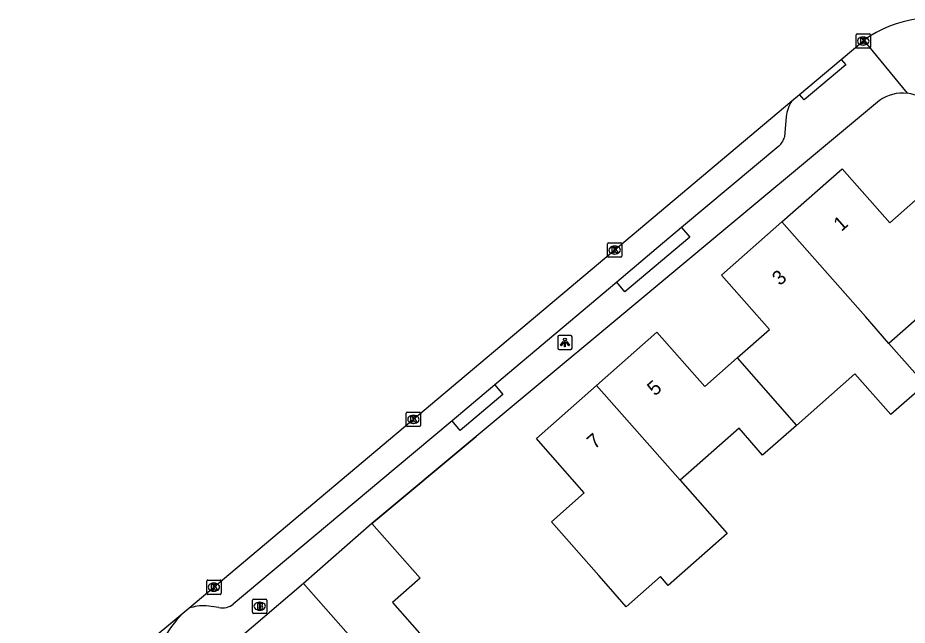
# Model space of a CAD drawing. Extents: x 157321 to 158827, y 386650 to 388532.
# Drawn here: x 157596.1 to 157658.2, y 387912.1 to 387954.5 of the extents above; entities that cross this region are included whole.
import ezdxf

# ---------------------------------------------------------------- set-up
doc = ezdxf.new("R2010")
doc.units = 0
for name, color, linetype in [('IMGEO_Brandkraan', 7, 'Continuous'), ('IMGEO_Kolk', 7, 'Continuous'), ('IMGEO_Lichtpunt', 7, 'Continuous'), ('IMGEO_Muur', 7, 'Continuous'), ('IMGEO_Pand', 7, 'Continuous'), ('IMGEO_Pand_nummerreeks', 7, 'Continuous'), ('IMGEO_Rijbaan_lokaal_open', 7, 'Continuous'), ('IMGEO_Voetpad_open', 7, 'Continuous')]:
    doc.layers.add(name, color=color, linetype=linetype)

msp = doc.modelspace()

# ---------------------------------------------------------------- linework, layer by layer
at = {"layer": 'IMGEO_Brandkraan'}
for p, q in [((157612.589, 387913.91), (157613.441, 387913.91)), ((157612.514, 387912.984), (157612.514, 387913.836)), ((157613.002, 387913.69), (157613.027, 387913.69)), ((157613.515, 387913.836), (157613.515, 387912.984)), ((157613.441, 387912.91), (157612.589, 387912.91)), ((157613.025, 387913.13), (157613, 387913.13))]:
    msp.add_line(p, q, dxfattribs=at)
for points in [[(157612.589, 387913.91), (157613.441, 387913.91)], [(157612.514, 387912.984), (157612.514, 387913.836)], [(157612.862, 387913.61), (157612.862, 387913.21), (157613.075, 387913.21)], [(157613.093, 387913.61), (157612.862, 387913.61)], [(157613.041, 387913.529), (157612.987, 387913.529), (157612.987, 387913.453)], [(157612.987, 387913.453), (157613.04, 387913.453)], [(157613.049, 387913.377), (157612.987, 387913.377), (157612.987, 387913.296)], [(157612.987, 387913.296), (157613.049, 387913.296)], [(157613.515, 387913.836), (157613.515, 387912.984)], [(157613.441, 387912.91), (157612.589, 387912.91)]]:
    msp.add_lwpolyline(points, dxfattribs=at)
for centre, radius, start, end in [((157612.591, 387913.834), 0.0765, 91.55205, 178.44795), ((157612.591, 387913.834), 0.0765, 91.55205, 178.44795), ((157613.439, 387913.834), 0.0765, 1.55205, 88.44795), ((157613.439, 387913.834), 0.0765, 1.55205, 88.44795), ((157613.042, 387913.491), 0.0379, 267.82845, 90.93552), ((157613.05, 387913.336), 0.0404, 269.87594, 90.50774), ((157613.097, 387913.465), 0.145, 59.4692, 91.53667), ((157613.122, 387913.512), 0.0922, 285.51372, 58.15012), ((157613.127, 387913.32), 0.105, 301.31148, 78.98903), ((157612.591, 387912.986), 0.0765, 181.55205, 268.44795), ((157612.591, 387912.986), 0.0765, 181.55205, 268.44795), ((157613.081, 387913.461), 0.251, 268.66757, 293.53466), ((157613.439, 387912.986), 0.0765, 271.55205, 358.44795), ((157613.439, 387912.986), 0.0765, 271.55205, 358.44795)]:
    msp.add_arc(centre, radius, start, end, dxfattribs=at)
for centre, major_axis, ratio, start_param, end_param in [((157613.001, 387913.41), (-0.387, 0.002), 0.722429, 4.712389, 7.853982), ((157613.026, 387913.41), (-0.39, 0.002), 0.717154, 1.570796, 4.712389)]:
    msp.add_ellipse(centre, major_axis=major_axis, ratio=ratio, start_param=start_param, end_param=end_param, dxfattribs=at)
at = {"layer": 'IMGEO_Kolk'}
for p, q in [((157654.663, 387952.434), (157654.663, 387953.286)), ((157654.738, 387953.36), (157655.59, 387953.36)), ((157655.151, 387953.14), (157655.176, 387953.14)), ((157655.664, 387953.286), (157655.664, 387952.434)), ((157655.174, 387952.58), (157655.149, 387952.58)), ((157655.59, 387952.36), (157654.738, 387952.36)), ((157637.378, 387938.771), (157638.23, 387938.771)), ((157637.303, 387937.845), (157637.303, 387938.697)), ((157637.791, 387938.551), (157637.816, 387938.551)), ((157638.304, 387938.697), (157638.304, 387937.845)), ((157638.23, 387937.771), (157637.378, 387937.771)), ((157637.814, 387937.991), (157637.789, 387937.991)), ((157623.324, 387926.953), (157624.176, 387926.953)), ((157623.249, 387926.027), (157623.249, 387926.879)), ((157623.737, 387926.733), (157623.762, 387926.733)), ((157624.25, 387926.879), (157624.25, 387926.027)), ((157624.176, 387925.953), (157623.324, 387925.953)), ((157623.76, 387926.173), (157623.735, 387926.173)), ((157609.319, 387914.313), (157609.319, 387915.165)), ((157609.394, 387915.239), (157610.246, 387915.239)), ((157610.32, 387915.165), (157610.32, 387914.313)), ((157609.807, 387915.019), (157609.832, 387915.019)), ((157610.246, 387914.239), (157609.394, 387914.239)), ((157609.83, 387914.459), (157609.805, 387914.459))]:
    msp.add_line(p, q, dxfattribs=at)
for points in [[(157654.663, 387952.434), (157654.663, 387953.286)], [(157654.738, 387953.36), (157655.59, 387953.36)], [(157654.984, 387953.06), (157655.107, 387953.06), (157655.107, 387952.909), (157655.237, 387953.06), (157655.401, 387953.06), (157655.255, 387952.909), (157655.408, 387952.66), (157655.256, 387952.66), (157655.171, 387952.824), (157655.107, 387952.757), (157655.107, 387952.66), (157654.984, 387952.66), (157654.984, 387953.06)], [(157655.664, 387953.286), (157655.664, 387952.434)], [(157655.59, 387952.36), (157654.738, 387952.36)], [(157637.378, 387938.771), (157638.23, 387938.771)], [(157637.303, 387937.845), (157637.303, 387938.697)], [(157637.624, 387938.471), (157637.747, 387938.471), (157637.747, 387938.32), (157637.877, 387938.471), (157638.041, 387938.471), (157637.895, 387938.32), (157638.048, 387938.071), (157637.896, 387938.071), (157637.811, 387938.235), (157637.747, 387938.168), (157637.747, 387938.071), (157637.624, 387938.071), (157637.624, 387938.471)], [(157638.304, 387938.697), (157638.304, 387937.845)], [(157638.23, 387937.771), (157637.378, 387937.771)], [(157623.324, 387926.953), (157624.176, 387926.953)], [(157623.249, 387926.027), (157623.249, 387926.879)], [(157623.57, 387926.653), (157623.693, 387926.653), (157623.693, 387926.502), (157623.823, 387926.653), (157623.987, 387926.653), (157623.841, 387926.502), (157623.994, 387926.253), (157623.842, 387926.253), (157623.757, 387926.417), (157623.693, 387926.35), (157623.693, 387926.253), (157623.57, 387926.253), (157623.57, 387926.653)], [(157624.25, 387926.879), (157624.25, 387926.027)], [(157624.176, 387925.953), (157623.324, 387925.953)], [(157609.319, 387914.313), (157609.319, 387915.165)], [(157609.394, 387915.239), (157610.246, 387915.239)], [(157610.32, 387915.165), (157610.32, 387914.313)], [(157609.64, 387914.939), (157609.763, 387914.939), (157609.763, 387914.788), (157609.893, 387914.939), (157610.057, 387914.939), (157609.911, 387914.788), (157610.064, 387914.539), (157609.912, 387914.539), (157609.827, 387914.703), (157609.763, 387914.636), (157609.763, 387914.539), (157609.64, 387914.539), (157609.64, 387914.939)], [(157610.246, 387914.239), (157609.394, 387914.239)]]:
    msp.add_lwpolyline(points, dxfattribs=at)
for centre, start, end in [((157654.74, 387953.284), 91.55205, 178.44795), ((157654.74, 387953.284), 91.55205, 178.44795), ((157655.588, 387953.284), 1.55205, 88.44795), ((157655.588, 387953.284), 1.55205, 88.44795), ((157654.74, 387952.436), 181.55205, 268.44795), ((157654.74, 387952.436), 181.55205, 268.44795), ((157655.588, 387952.436), 271.55205, 358.44795), ((157655.588, 387952.436), 271.55205, 358.44795), ((157637.38, 387938.695), 91.55205, 178.44795), ((157637.38, 387938.695), 91.55205, 178.44795), ((157638.228, 387938.695), 1.55205, 88.44795), ((157638.228, 387938.695), 1.55205, 88.44795), ((157637.38, 387937.847), 181.55205, 268.44795), ((157637.38, 387937.847), 181.55205, 268.44795), ((157638.228, 387937.847), 271.55205, 358.44795), ((157638.228, 387937.847), 271.55205, 358.44795), ((157623.326, 387926.877), 91.55205, 178.44795), ((157623.326, 387926.877), 91.55205, 178.44795), ((157624.174, 387926.877), 1.55205, 88.44795), ((157624.174, 387926.877), 1.55205, 88.44795), ((157623.326, 387926.029), 181.55205, 268.44795), ((157623.326, 387926.029), 181.55205, 268.44795), ((157624.174, 387926.029), 271.55205, 358.44795), ((157624.174, 387926.029), 271.55205, 358.44795), ((157609.396, 387915.163), 91.55205, 178.44795), ((157609.396, 387915.163), 91.55205, 178.44795), ((157610.244, 387915.163), 1.55205, 88.44795), ((157610.244, 387915.163), 1.55205, 88.44795), ((157609.396, 387914.315), 181.55205, 268.44795), ((157609.396, 387914.315), 181.55205, 268.44795), ((157610.244, 387914.315), 271.55205, 358.44795), ((157610.244, 387914.315), 271.55205, 358.44795)]:
    msp.add_arc(centre, 0.0765, start, end, dxfattribs=at)
for centre, major_axis, ratio, start_param, end_param in [((157655.15, 387952.86), (-0.387, 0.002), 0.722429, 4.712389, 7.853982), ((157655.175, 387952.86), (-0.39, 0.002), 0.717154, 1.570796, 4.712389), ((157637.79, 387938.271), (-0.387, 0.002), 0.722429, 4.712389, 7.853982), ((157637.815, 387938.271), (-0.39, 0.002), 0.717154, 1.570796, 4.712389), ((157623.736, 387926.453), (-0.387, 0.002), 0.722429, 4.712389, 7.853982), ((157623.761, 387926.453), (-0.39, 0.002), 0.717154, 1.570796, 4.712389), ((157609.806, 387914.739), (-0.387, 0.002), 0.722429, 4.712389, 7.853982), ((157609.831, 387914.739), (-0.39, 0.002), 0.717154, 1.570796, 4.712389)]:
    msp.add_ellipse(centre, major_axis=major_axis, ratio=ratio, start_param=start_param, end_param=end_param, dxfattribs=at)
at = {"layer": 'IMGEO_Lichtpunt'}
for p, q in [((157633.831, 387932.221), (157633.831, 387931.414)), ((157633.831, 387932.221), (157633.831, 387931.414)), ((157634.733, 387932.316), (157633.925, 387932.316)), ((157634.733, 387932.316), (157633.925, 387932.316)), ((157634.827, 387931.414), (157634.827, 387932.221)), ((157634.827, 387931.414), (157634.827, 387932.221)), ((157633.925, 387931.32), (157634.733, 387931.32)), ((157633.925, 387931.32), (157634.733, 387931.32))]:
    msp.add_line(p, q, dxfattribs=at)
for points in [[(157634.205, 387931.885), (157634.244, 387931.857), (157634.056, 387931.595), (157634.018, 387931.622), (157634.205, 387931.885)], [(157634.307, 387931.837), (157634.354, 387931.837), (157634.354, 387931.515), (157634.307, 387931.515), (157634.307, 387931.837)], [(157634.417, 387931.857), (157634.455, 387931.884), (157634.642, 387931.622), (157634.603, 387931.594), (157634.417, 387931.857)]]:
    msp.add_lwpolyline(points, dxfattribs=at)
msp.add_circle((157634.33, 387932.019), 0.0994, dxfattribs=at)
for centre, start, end in [((157633.925, 387932.221), 90, 180), ((157633.925, 387932.221), 90, 180), ((157634.733, 387932.221), 0, 90), ((157634.733, 387932.221), 0, 90), ((157633.925, 387931.414), 180, 270), ((157633.925, 387931.414), 180, 270), ((157634.733, 387931.414), 270, 0), ((157634.733, 387931.414), 270, 360)]:
    msp.add_arc(centre, 0.0946, start, end, dxfattribs=at)
at = {"layer": 'IMGEO_Muur'}
msp.add_lwpolyline([(157620.841, 387919.191), (157628.131, 387925.258)], dxfattribs=at)
at = {"layer": 'IMGEO_Pand'}
for points in [[(157649.472, 387940.228), (157653.683, 387943.944), (157657.019, 387940.164), (157660.426, 387943.17), (157664.573, 387938.471), (157661.061, 387935.372), (157656.954, 387931.742)], [(157646.357, 387930.74), (157648.616, 387932.733), (157645.272, 387936.522), (157649.472, 387940.228)], [(157656.954, 387931.742), (157655.314, 387933.632), (157649.472, 387940.228)], [(157636.54, 387928.816), (157640.757, 387932.537), (157644.1, 387928.748), (157646.357, 387930.74)], [(157656.954, 387931.742), (157659.477, 387928.887), (157657.098, 387926.784), (157654.575, 387929.639), (157650.491, 387926.035)], [(157646.357, 387930.74), (157650.491, 387926.035)], [(157642.38, 387922.205), (157645.661, 387918.491), (157641.546, 387914.861), (157641.005, 387915.474), (157638.618, 387913.368), (157637.538, 387914.594), (157636.698, 387915.547), (157633.39, 387919.296), (157635.684, 387921.32), (157632.479, 387924.952), (157632.34, 387925.109), (157636.54, 387928.816)], [(157636.54, 387928.816), (157642.38, 387922.205)], [(157650.491, 387926.035), (157648.137, 387923.958), (157646.486, 387925.829), (157642.38, 387922.205)], [(157620.841, 387919.191), (157616.076, 387914.986)], [(157620.841, 387919.191), (157624.224, 387915.359), (157622.298, 387913.659), (157625.897, 387909.582)], [(157619.21, 387903.687), (157615.539, 387907.855), (157618.198, 387910.204), (157619.371, 387911.253), (157616.076, 387914.986)]]:
    msp.add_lwpolyline(points, dxfattribs=at)
at = {"layer": 'IMGEO_Rijbaan_lokaal_open'}
for points in [[(157653.615, 387951.569), (157655.198, 387952.9)], [(157650.72, 387949.134), (157653.615, 387951.569)], [(157608.065, 387913.264), (157650.183, 387948.684)], [(157650.183, 387948.684), (157650.72, 387949.134)], [(157593.222, 387900.95), (157607.65, 387912.915)], [(157607.65, 387912.915), (157607.197, 387912.433), (157606.789, 387911.912), (157606.428, 387911.356), (157606.119, 387910.771), (157605.864, 387910.16), (157605.664, 387909.529), (157605.521, 387908.883), (157605.436, 387908.227), (157605.411, 387907.565), (157605.445, 387906.904), (157605.537, 387906.249), (157605.576, 387906.074)], [(157607.65, 387912.915), (157608.065, 387913.264)]]:
    msp.add_lwpolyline(points, dxfattribs=at)
msp.add_arc((157660.031, 387946.306), 8.176, 69.23025, 126.23659, dxfattribs=at)
at = {"layer": 'IMGEO_Voetpad_open'}
for points in [[(157655.198, 387952.9), (157658.225, 387949.209)], [(157653.615, 387951.569), (157653.936, 387951.187), (157651.041, 387948.752), (157650.72, 387949.134)], [(157656.288, 387948.698), (157628.131, 387925.258), (157620.841, 387919.191)], [(157649.775, 387947.583), (157649.661, 387946.161)], [(157649.256, 387945.515), (157642.477, 387939.836)], [(157642.477, 387939.836), (157643.047, 387939.16), (157638.519, 387935.353), (157637.947, 387936.03)], [(157642.477, 387939.836), (157640.397, 387938.092), (157637.947, 387936.03)], [(157637.947, 387936.03), (157629.428, 387928.861)], [(157629.428, 387928.861), (157629.997, 387928.188), (157627.021, 387925.685), (157626.453, 387926.357)], [(157629.428, 387928.861), (157626.453, 387926.357)], [(157626.453, 387926.357), (157622.483, 387923.015), (157611.17, 387913.545)], [(157616.076, 387914.986), (157611.621, 387911.205)], [(157610.172, 387913.311), (157609.274, 387913.439)]]:
    msp.add_lwpolyline(points, dxfattribs=at)
for centre, radius, start, end in [((157652.098, 387947.348), 2.335, 145.10277, 174.23062), ((157657.922, 387946.431), 2.794, 83.77448, 125.78252), ((157657.924, 387946.426), 2.8, 41.89215, 83.82675), ((157648.485, 387946.448), 1.21, 309.55799, 346.27194), ((157609.099, 387910.381), 3.063, 86.73409, 109.73837), ((157610.399, 387914.589), 1.298, 259.93108, 306.46035)]:
    msp.add_arc(centre, radius, start, end, dxfattribs=at)

# ---------------------------------------------------------------- texts
at = {"layer": 'IMGEO_Pand_nummerreeks'}
for s, rotation, p in [('1', 41.42569, (157653.63, 387939.522)), ('3', 41.42485, (157649.339, 387935.736)), ('5', 41.42839, (157640.617, 387928.038)), ('7', 41.43058, (157636.408, 387924.325))]:
    msp.add_text(s, height=1, rotation=rotation, dxfattribs=at).set_placement(p)

doc.saveas('drawing.dxf')
